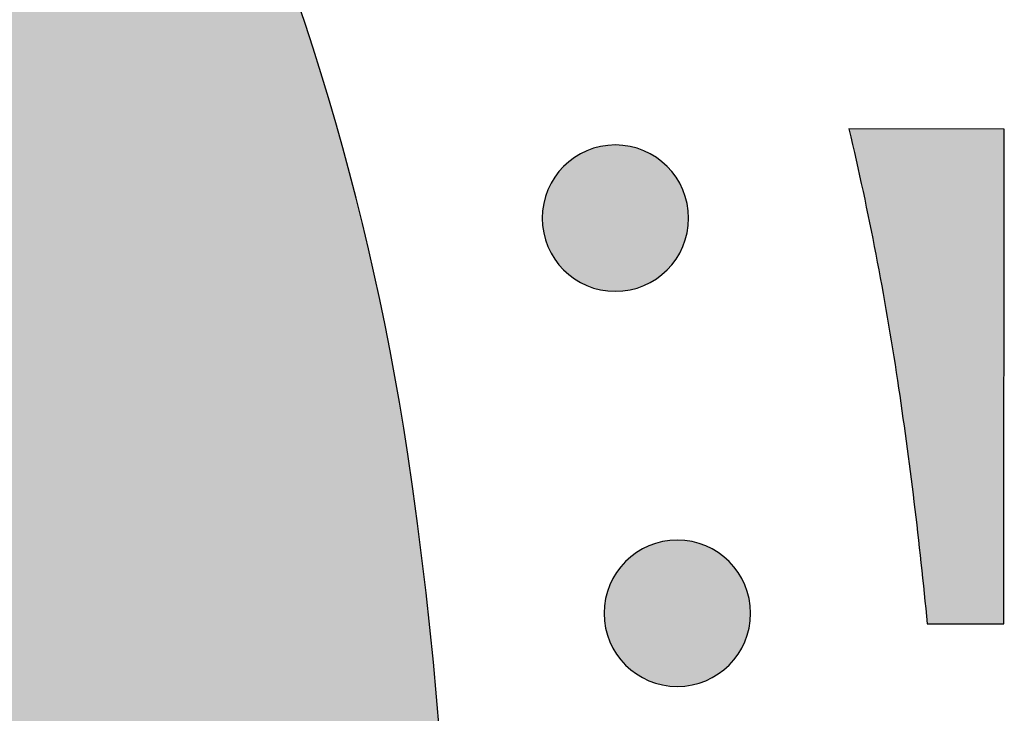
# Model space of a CAD drawing. Header units: millimetres. Extents: x -3873 to -97, y 912 to 4165.
# Tile 561 of 656: x -1485 to -1461, y 3028 to 3045. Entities that reach past the tile are written whole.
import ezdxf

# ---------------------------------------------------------------- set-up
doc = ezdxf.new("R2010")
doc.units = ezdxf.units.MM
doc.layers.add('pattern', color=7, linetype='Continuous', true_color=0x000000)

msp = doc.modelspace()

# ---------------------------------------------------------------- hatches: boundary and pattern name
at = {"layer": 'pattern'}
for points in [[(-1581.915, 3080.42), (-1587.684, 3065.401), (-1573.452, 3070.953), (-1570.943, 3071.886), (-1568.395, 3072.739), (-1565.813, 3073.512), (-1563.2, 3074.202), (-1560.56, 3074.807), (-1557.897, 3075.326), (-1555.216, 3075.758), (-1552.521, 3076.102), (-1549.815, 3076.357), (-1547.105, 3076.523), (-1544.393, 3076.599), (-1541.684, 3076.587), (-1538.984, 3076.486), (-1536.295, 3076.298), (-1533.622, 3076.023), (-1530.97, 3075.663), (-1529.976, 3075.502), (-1528.982, 3075.321), (-1527.99, 3075.119), (-1526.999, 3074.898), (-1526.01, 3074.656), (-1525.024, 3074.395), (-1524.042, 3074.113), (-1523.063, 3073.812), (-1522.089, 3073.49), (-1521.121, 3073.149), (-1520.158, 3072.788), (-1519.202, 3072.407), (-1518.253, 3072.008), (-1517.311, 3071.589), (-1516.378, 3071.151), (-1515.453, 3070.694), (-1514.538, 3070.219), (-1513.632, 3069.726), (-1512.737, 3069.215), (-1511.853, 3068.686), (-1510.981, 3068.141), (-1510.12, 3067.578), (-1509.272, 3067), (-1508.436, 3066.405), (-1507.614, 3065.795), (-1506.805, 3065.169), (-1506.011, 3064.53), (-1505.231, 3063.875), (-1504.466, 3063.208), (-1503.717, 3062.527), (-1502.983, 3061.833), (-1502.264, 3061.127), (-1501.56, 3060.408), (-1500.868, 3059.672), (-1500.188, 3058.921), (-1499.522, 3058.155), (-1498.869, 3057.374), (-1498.231, 3056.579), (-1497.607, 3055.769), (-1496.999, 3054.946), (-1496.406, 3054.109), (-1495.828, 3053.26), (-1495.268, 3052.398), (-1494.724, 3051.524), (-1494.197, 3050.639), (-1493.688, 3049.743), (-1493.196, 3048.837), (-1492.723, 3047.92), (-1492.268, 3046.995), (-1491.832, 3046.061), (-1491.415, 3045.118), (-1491.017, 3044.168), (-1490.638, 3043.211), (-1490.279, 3042.248), (-1489.939, 3041.279), (-1489.62, 3040.304), (-1489.32, 3039.325), (-1489.04, 3038.342), (-1488.781, 3037.356), (-1488.541, 3036.367), (-1488.322, 3035.376), (-1488.122, 3034.383), (-1487.943, 3033.389), (-1487.783, 3032.394), (-1487.428, 3029.741), (-1487.158, 3027.068), (-1486.975, 3024.379), (-1486.88, 3021.678), (-1486.873, 3018.97), (-1486.955, 3016.258), (-1487.126, 3013.548), (-1487.386, 3010.843), (-1487.735, 3008.148), (-1488.172, 3005.468), (-1488.696, 3002.806), (-1489.306, 3000.167), (-1490.001, 2997.555), (-1490.779, 2994.975), (-1491.637, 2992.429), (-1492.574, 2989.921), (-1498.154, 2975.7), (-1483.123, 2981.44), (-1482.457, 2982.966), (-1481.815, 2984.507), (-1481.199, 2986.063), (-1480.61, 2987.632), (-1480.048, 2989.215), (-1479.513, 2990.81), (-1479.006, 2992.418), (-1478.526, 2994.036), (-1478.075, 2995.665), (-1477.653, 2997.303), (-1477.26, 2998.95), (-1476.896, 3000.605), (-1476.561, 3002.268), (-1476.256, 3003.937), (-1475.981, 3005.612), (-1475.736, 3007.292), (-1475.522, 3008.976), (-1475.337, 3010.663), (-1475.183, 3012.353), (-1475.059, 3014.044), (-1474.966, 3015.737), (-1474.903, 3017.429), (-1474.87, 3019.12), (-1474.867, 3020.81), (-1474.895, 3022.498), (-1474.953, 3024.182), (-1475.04, 3025.863), (-1475.157, 3027.538), (-1475.303, 3029.209), (-1475.479, 3030.872), (-1475.684, 3032.529), (-1475.917, 3034.178), (-1476.113, 3035.404), (-1476.334, 3036.63), (-1476.58, 3037.854), (-1476.851, 3039.076), (-1477.146, 3040.296), (-1477.466, 3041.512), (-1477.811, 3042.724), (-1478.181, 3043.931), (-1478.575, 3045.132), (-1478.993, 3046.327), (-1479.436, 3047.515), (-1479.903, 3048.695), (-1480.394, 3049.866), (-1480.908, 3051.028), (-1481.446, 3052.18), (-1482.007, 3053.321), (-1482.59, 3054.451), (-1483.196, 3055.568), (-1483.824, 3056.673), (-1484.474, 3057.764), (-1485.144, 3058.842), (-1485.836, 3059.904), (-1486.547, 3060.951), (-1487.279, 3061.983), (-1488.029, 3062.998), (-1488.798, 3063.996), (-1489.585, 3064.977), (-1490.39, 3065.94), (-1491.211, 3066.885), (-1492.049, 3067.81), (-1492.902, 3068.717), (-1493.771, 3069.605), (-1494.657, 3070.475), (-1495.562, 3071.33), (-1496.486, 3072.17), (-1497.429, 3072.993), (-1498.391, 3073.799), (-1499.37, 3074.588), (-1500.367, 3075.359), (-1501.38, 3076.111), (-1502.41, 3076.845), (-1503.456, 3077.558), (-1504.518, 3078.252), (-1505.594, 3078.924), (-1506.684, 3079.576), (-1507.787, 3080.206), (-1508.903, 3080.814), (-1510.032, 3081.4), (-1511.172, 3081.963), (-1512.323, 3082.503), (-1513.484, 3083.019), (-1514.654, 3083.512), (-1515.833, 3083.981), (-1517.02, 3084.427), (-1518.214, 3084.847), (-1519.415, 3085.244), (-1520.621, 3085.616), (-1521.832, 3085.963), (-1523.048, 3086.285), (-1524.267, 3086.583), (-1525.489, 3086.856), (-1526.713, 3087.104), (-1527.938, 3087.328), (-1529.163, 3087.526), (-1530.812, 3087.763), (-1532.468, 3087.97), (-1534.132, 3088.149), (-1535.802, 3088.299), (-1537.477, 3088.419), (-1539.157, 3088.51), (-1540.842, 3088.57), (-1542.529, 3088.601), (-1544.219, 3088.602), (-1545.911, 3088.572), (-1547.603, 3088.512), (-1549.296, 3088.422), (-1550.987, 3088.302), (-1552.677, 3088.151), (-1554.365, 3087.969), (-1556.049, 3087.758), (-1557.729, 3087.516), (-1559.405, 3087.244), (-1561.075, 3086.943), (-1562.738, 3086.611), (-1564.394, 3086.251), (-1566.042, 3085.86), (-1567.681, 3085.441), (-1569.31, 3084.993), (-1570.93, 3084.517), (-1572.538, 3084.013), (-1574.134, 3083.481), (-1575.718, 3082.921), (-1577.289, 3082.335), (-1578.846, 3081.723), (-1580.388, 3081.084)], [(-1465.225, 3042.061), (-1464.884, 3040.546), (-1464.575, 3039.024), (-1464.297, 3037.496), (-1464.05, 3035.962), (-1463.649, 3033.016), (-1463.33, 3030.06), (-1461.472, 3030.058), (-1461.46, 3042.057)], [(-1472.138, 3041.154), (-1472.11, 3041.181), (-1472.081, 3041.209), (-1472.051, 3041.235), (-1472.02, 3041.261), (-1471.988, 3041.287), (-1471.956, 3041.312), (-1471.923, 3041.337), (-1471.888, 3041.361), (-1471.854, 3041.384), (-1471.818, 3041.407), (-1471.781, 3041.429), (-1471.744, 3041.45), (-1471.706, 3041.471), (-1471.667, 3041.49), (-1471.628, 3041.509), (-1471.588, 3041.527), (-1471.547, 3041.544), (-1471.506, 3041.56), (-1471.464, 3041.575), (-1471.421, 3041.589), (-1471.378, 3041.602), (-1471.335, 3041.614), (-1471.291, 3041.625), (-1471.246, 3041.635), (-1471.202, 3041.644), (-1471.157, 3041.651), (-1471.112, 3041.658), (-1471.066, 3041.663), (-1471.02, 3041.667), (-1470.975, 3041.67), (-1470.929, 3041.672), (-1470.883, 3041.672), (-1470.837, 3041.672), (-1470.791, 3041.67), (-1470.745, 3041.667), (-1470.7, 3041.663), (-1470.654, 3041.657), (-1470.609, 3041.651), (-1470.564, 3041.643), (-1470.519, 3041.634), (-1470.475, 3041.624), (-1470.431, 3041.613), (-1470.388, 3041.601), (-1470.345, 3041.588), (-1470.302, 3041.574), (-1470.26, 3041.559), (-1470.219, 3041.543), (-1470.178, 3041.526), (-1470.138, 3041.508), (-1470.099, 3041.489), (-1470.06, 3041.469), (-1470.022, 3041.449), (-1469.985, 3041.427), (-1469.948, 3041.405), (-1469.913, 3041.383), (-1469.878, 3041.359), (-1469.844, 3041.335), (-1469.81, 3041.31), (-1469.778, 3041.285), (-1469.746, 3041.259), (-1469.716, 3041.233), (-1469.686, 3041.206), (-1469.657, 3041.179), (-1469.629, 3041.152), (-1469.601, 3041.123), (-1469.574, 3041.094), (-1469.547, 3041.064), (-1469.521, 3041.034), (-1469.495, 3041.002), (-1469.47, 3040.97), (-1469.446, 3040.936), (-1469.422, 3040.902), (-1469.398, 3040.867), (-1469.375, 3040.831), (-1469.354, 3040.795), (-1469.332, 3040.758), (-1469.312, 3040.72), (-1469.292, 3040.681), (-1469.273, 3040.641), (-1469.255, 3040.601), (-1469.238, 3040.561), (-1469.222, 3040.519), (-1469.207, 3040.477), (-1469.193, 3040.435), (-1469.18, 3040.392), (-1469.168, 3040.348), (-1469.157, 3040.304), (-1469.148, 3040.26), (-1469.139, 3040.215), (-1469.131, 3040.17), (-1469.125, 3040.125), (-1469.12, 3040.08), (-1469.115, 3040.034), (-1469.112, 3039.988), (-1469.111, 3039.942), (-1469.11, 3039.896), (-1469.111, 3039.85), (-1469.113, 3039.805), (-1469.116, 3039.759), (-1469.12, 3039.713), (-1469.125, 3039.668), (-1469.132, 3039.622), (-1469.139, 3039.578), (-1469.148, 3039.533), (-1469.158, 3039.489), (-1469.169, 3039.445), (-1469.181, 3039.401), (-1469.194, 3039.358), (-1469.208, 3039.316), (-1469.224, 3039.274), (-1469.24, 3039.233), (-1469.257, 3039.192), (-1469.275, 3039.152), (-1469.294, 3039.112), (-1469.313, 3039.074), (-1469.334, 3039.036), (-1469.355, 3038.998), (-1469.377, 3038.962), (-1469.4, 3038.926), (-1469.423, 3038.891), (-1469.448, 3038.857), (-1469.472, 3038.824), (-1469.498, 3038.792), (-1469.523, 3038.76), (-1469.55, 3038.729), (-1469.576, 3038.699), (-1469.604, 3038.67), (-1469.631, 3038.642), (-1469.659, 3038.615), (-1469.688, 3038.588), (-1469.718, 3038.561), (-1469.749, 3038.535), (-1469.781, 3038.509), (-1469.813, 3038.484), (-1469.846, 3038.459), (-1469.881, 3038.435), (-1469.915, 3038.412), (-1469.951, 3038.389), (-1469.988, 3038.367), (-1470.025, 3038.346), (-1470.063, 3038.325), (-1470.102, 3038.306), (-1470.141, 3038.287), (-1470.181, 3038.269), (-1470.222, 3038.252), (-1470.263, 3038.236), (-1470.305, 3038.221), (-1470.348, 3038.207), (-1470.391, 3038.194), (-1470.434, 3038.182), (-1470.478, 3038.171), (-1470.523, 3038.161), (-1470.567, 3038.152), (-1470.612, 3038.145), (-1470.657, 3038.138), (-1470.703, 3038.133), (-1470.749, 3038.129), (-1470.794, 3038.126), (-1470.84, 3038.124), (-1470.886, 3038.124), (-1470.932, 3038.124), (-1470.978, 3038.126), (-1471.024, 3038.129), (-1471.069, 3038.133), (-1471.115, 3038.139), (-1471.16, 3038.145), (-1471.205, 3038.153), (-1471.25, 3038.162), (-1471.294, 3038.172), (-1471.338, 3038.183), (-1471.381, 3038.195), (-1471.424, 3038.208), (-1471.467, 3038.222), (-1471.509, 3038.237), (-1471.55, 3038.253), (-1471.591, 3038.27), (-1471.631, 3038.288), (-1471.67, 3038.307), (-1471.709, 3038.327), (-1471.747, 3038.348), (-1471.784, 3038.369), (-1471.821, 3038.391), (-1471.856, 3038.414), (-1471.891, 3038.437), (-1471.925, 3038.461), (-1471.959, 3038.486), (-1471.991, 3038.511), (-1472.023, 3038.537), (-1472.053, 3038.563), (-1472.083, 3038.59), (-1472.112, 3038.617), (-1472.14, 3038.645), (-1472.168, 3038.673), (-1472.195, 3038.702), (-1472.222, 3038.732), (-1472.248, 3038.763), (-1472.274, 3038.794), (-1472.299, 3038.827), (-1472.323, 3038.86), (-1472.347, 3038.894), (-1472.371, 3038.929), (-1472.394, 3038.965), (-1472.415, 3039.001), (-1472.437, 3039.039), (-1472.457, 3039.077), (-1472.477, 3039.115), (-1472.496, 3039.155), (-1472.514, 3039.195), (-1472.531, 3039.236), (-1472.547, 3039.277), (-1472.562, 3039.319), (-1472.576, 3039.361), (-1472.589, 3039.404), (-1472.601, 3039.448), (-1472.612, 3039.492), (-1472.621, 3039.536), (-1472.63, 3039.581), (-1472.638, 3039.626), (-1472.644, 3039.671), (-1472.649, 3039.717), (-1472.654, 3039.762), (-1472.657, 3039.808), (-1472.658, 3039.854), (-1472.659, 3039.9), (-1472.658, 3039.946), (-1472.656, 3039.992), (-1472.653, 3040.037), (-1472.649, 3040.083), (-1472.644, 3040.128), (-1472.637, 3040.174), (-1472.63, 3040.219), (-1472.621, 3040.263), (-1472.611, 3040.308), (-1472.6, 3040.352), (-1472.588, 3040.395), (-1472.575, 3040.438), (-1472.561, 3040.48), (-1472.545, 3040.522), (-1472.529, 3040.564), (-1472.512, 3040.604), (-1472.494, 3040.644), (-1472.475, 3040.684), (-1472.456, 3040.723), (-1472.435, 3040.761), (-1472.414, 3040.798), (-1472.392, 3040.834), (-1472.369, 3040.87), (-1472.346, 3040.905), (-1472.321, 3040.939), (-1472.297, 3040.972), (-1472.271, 3041.005), (-1472.246, 3041.036), (-1472.219, 3041.067), (-1472.193, 3041.097), (-1472.165, 3041.126)], [(-1470.637, 3031.572), (-1470.609, 3031.6), (-1470.58, 3031.627), (-1470.55, 3031.654), (-1470.519, 3031.68), (-1470.488, 3031.706), (-1470.455, 3031.731), (-1470.422, 3031.755), (-1470.388, 3031.779), (-1470.353, 3031.803), (-1470.317, 3031.826), (-1470.281, 3031.848), (-1470.243, 3031.869), (-1470.205, 3031.889), (-1470.167, 3031.909), (-1470.127, 3031.928), (-1470.087, 3031.946), (-1470.046, 3031.963), (-1470.005, 3031.979), (-1469.963, 3031.994), (-1469.921, 3032.008), (-1469.878, 3032.021), (-1469.834, 3032.033), (-1469.79, 3032.044), (-1469.746, 3032.054), (-1469.701, 3032.062), (-1469.656, 3032.07), (-1469.611, 3032.076), (-1469.566, 3032.082), (-1469.52, 3032.086), (-1469.474, 3032.089), (-1469.428, 3032.09), (-1469.382, 3032.091), (-1469.336, 3032.09), (-1469.29, 3032.088), (-1469.245, 3032.085), (-1469.199, 3032.081), (-1469.154, 3032.076), (-1469.108, 3032.069), (-1469.063, 3032.062), (-1469.019, 3032.053), (-1468.974, 3032.043), (-1468.931, 3032.032), (-1468.887, 3032.02), (-1468.844, 3032.007), (-1468.802, 3031.993), (-1468.76, 3031.977), (-1468.718, 3031.961), (-1468.678, 3031.944), (-1468.638, 3031.926), (-1468.598, 3031.907), (-1468.559, 3031.888), (-1468.522, 3031.867), (-1468.484, 3031.846), (-1468.448, 3031.824), (-1468.412, 3031.801), (-1468.377, 3031.778), (-1468.343, 3031.753), (-1468.31, 3031.729), (-1468.277, 3031.704), (-1468.246, 3031.678), (-1468.215, 3031.651), (-1468.185, 3031.625), (-1468.156, 3031.598), (-1468.128, 3031.57), (-1468.101, 3031.542), (-1468.074, 3031.513), (-1468.047, 3031.483), (-1468.021, 3031.452), (-1467.995, 3031.42), (-1467.97, 3031.388), (-1467.945, 3031.355), (-1467.921, 3031.321), (-1467.898, 3031.286), (-1467.875, 3031.25), (-1467.853, 3031.213), (-1467.832, 3031.176), (-1467.811, 3031.138), (-1467.792, 3031.099), (-1467.773, 3031.06), (-1467.755, 3031.02), (-1467.738, 3030.979), (-1467.722, 3030.938), (-1467.707, 3030.896), (-1467.693, 3030.853), (-1467.68, 3030.81), (-1467.668, 3030.767), (-1467.657, 3030.723), (-1467.647, 3030.678), (-1467.638, 3030.634), (-1467.631, 3030.589), (-1467.624, 3030.544), (-1467.619, 3030.498), (-1467.615, 3030.452), (-1467.612, 3030.407), (-1467.61, 3030.361), (-1467.61, 3030.315), (-1467.61, 3030.269), (-1467.612, 3030.223), (-1467.615, 3030.177), (-1467.619, 3030.132), (-1467.625, 3030.086), (-1467.631, 3030.041), (-1467.639, 3029.996), (-1467.648, 3029.951), (-1467.658, 3029.907), (-1467.669, 3029.863), (-1467.681, 3029.82), (-1467.694, 3029.777), (-1467.708, 3029.734), (-1467.723, 3029.692), (-1467.739, 3029.651), (-1467.756, 3029.61), (-1467.774, 3029.57), (-1467.793, 3029.531), (-1467.813, 3029.492), (-1467.833, 3029.454), (-1467.855, 3029.417), (-1467.877, 3029.38), (-1467.9, 3029.345), (-1467.923, 3029.31), (-1467.947, 3029.276), (-1467.972, 3029.242), (-1467.997, 3029.21), (-1468.023, 3029.178), (-1468.049, 3029.148), (-1468.076, 3029.118), (-1468.103, 3029.089), (-1468.131, 3029.061), (-1468.159, 3029.033), (-1468.188, 3029.006), (-1468.218, 3028.979), (-1468.248, 3028.953), (-1468.28, 3028.927), (-1468.313, 3028.902), (-1468.346, 3028.878), (-1468.38, 3028.854), (-1468.415, 3028.83), (-1468.451, 3028.808), (-1468.487, 3028.786), (-1468.524, 3028.764), (-1468.562, 3028.744), (-1468.601, 3028.724), (-1468.641, 3028.705), (-1468.681, 3028.688), (-1468.722, 3028.671), (-1468.763, 3028.654), (-1468.805, 3028.639), (-1468.847, 3028.625), (-1468.89, 3028.612), (-1468.934, 3028.6), (-1468.978, 3028.589), (-1469.022, 3028.58), (-1469.067, 3028.571), (-1469.112, 3028.563), (-1469.157, 3028.557), (-1469.202, 3028.552), (-1469.248, 3028.547), (-1469.294, 3028.545), (-1469.34, 3028.543), (-1469.386, 3028.542), (-1469.432, 3028.543), (-1469.477, 3028.545), (-1469.523, 3028.548), (-1469.569, 3028.552), (-1469.614, 3028.557), (-1469.66, 3028.564), (-1469.705, 3028.571), (-1469.749, 3028.58), (-1469.793, 3028.59), (-1469.837, 3028.601), (-1469.881, 3028.613), (-1469.924, 3028.626), (-1469.966, 3028.641), (-1470.008, 3028.656), (-1470.049, 3028.672), (-1470.09, 3028.689), (-1470.13, 3028.707), (-1470.17, 3028.726), (-1470.208, 3028.745), (-1470.246, 3028.766), (-1470.284, 3028.787), (-1470.32, 3028.809), (-1470.356, 3028.832), (-1470.391, 3028.856), (-1470.425, 3028.88), (-1470.458, 3028.904), (-1470.49, 3028.93), (-1470.522, 3028.955), (-1470.553, 3028.982), (-1470.583, 3029.008), (-1470.612, 3029.036), (-1470.64, 3029.063), (-1470.667, 3029.091), (-1470.694, 3029.12), (-1470.721, 3029.15), (-1470.747, 3029.181), (-1470.773, 3029.213), (-1470.798, 3029.245), (-1470.823, 3029.278), (-1470.847, 3029.313), (-1470.87, 3029.348), (-1470.893, 3029.383), (-1470.915, 3029.42), (-1470.936, 3029.457), (-1470.957, 3029.495), (-1470.976, 3029.534), (-1470.995, 3029.573), (-1471.013, 3029.613), (-1471.03, 3029.654), (-1471.046, 3029.696), (-1471.061, 3029.737), (-1471.075, 3029.78), (-1471.088, 3029.823), (-1471.1, 3029.866), (-1471.111, 3029.91), (-1471.121, 3029.955), (-1471.13, 3029.999), (-1471.137, 3030.044), (-1471.144, 3030.09), (-1471.149, 3030.135), (-1471.153, 3030.181), (-1471.156, 3030.226), (-1471.158, 3030.272), (-1471.158, 3030.318), (-1471.158, 3030.364), (-1471.156, 3030.41), (-1471.153, 3030.456), (-1471.149, 3030.501), (-1471.143, 3030.547), (-1471.137, 3030.592), (-1471.129, 3030.637), (-1471.12, 3030.682), (-1471.11, 3030.726), (-1471.099, 3030.77), (-1471.087, 3030.813), (-1471.074, 3030.856), (-1471.06, 3030.899), (-1471.045, 3030.941), (-1471.029, 3030.982), (-1471.012, 3031.023), (-1470.994, 3031.063), (-1470.975, 3031.102), (-1470.955, 3031.141), (-1470.935, 3031.179), (-1470.913, 3031.216), (-1470.891, 3031.253), (-1470.868, 3031.288), (-1470.845, 3031.323), (-1470.821, 3031.357), (-1470.796, 3031.391), (-1470.771, 3031.423), (-1470.745, 3031.455), (-1470.719, 3031.485), (-1470.692, 3031.515), (-1470.665, 3031.544)]]:
    msp.add_hatch(color=256, dxfattribs=at).paths.add_polyline_path(points, flags=0)

# ---------------------------------------------------------------- linework, layer by layer
msp.add_lwpolyline([(-1463.33, 3030.06), (-1461.472, 3030.058), (-1461.46, 3042.057), (-1465.225, 3042.061)], dxfattribs=at)
at = {"layer": 'pattern', "extrusion": (0, 0, -1)}
for centre in [(1470.885, 3039.898), (1469.384, 3030.317)]:
    msp.add_circle(centre, 1.774, dxfattribs=at)
at = {"layer": 'pattern'}
for centre, radius, start, end in [((-1538.725, 3024.736), 63.514, 8.54949, 44.9454), ((-1569.516, 3020.107), 94.651, 335.88767, 8.54949)]:
    msp.add_arc(centre, radius, start, end, dxfattribs=at)
at = {"layer": 'pattern', "extrusion": (0, 0, -1)}
for centre, radius, start, end in [((1538.725, 3024.736), 75.514, 166.73678, 171.4505), ((1569.516, 3020.107), 106.651, 171.4505, 174.64545)]:
    msp.add_arc(centre, radius, start, end, dxfattribs=at)

doc.saveas('drawing.dxf')
